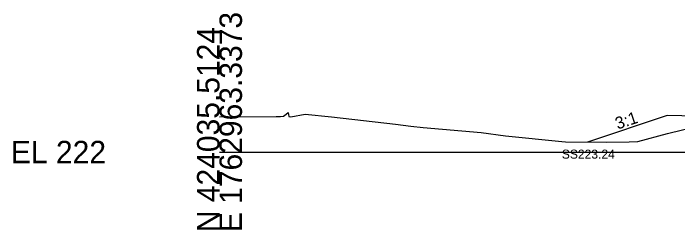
# Model space of a CAD drawing. Extents: x -26 to 3203, y -11010 to 4024.
# Drawn here: x 974.3 to 1057.1, y 2490.3 to 2517.3 of the extents above; entities that cross this region are included whole.
import ezdxf

# ---------------------------------------------------------------- set-up
doc = ezdxf.new("R2010")
doc.units = 0
for name, color, linetype in [('Default', 7, 'Continuous'), ('Exist Cross Section Cell', 7, 'Continuous'), ('Exist XS Ground Line', 7, 'Continuous'), ('Prop CMT Slope Grass', 7, 'Continuous'), ('Prop XS Side Slope Text', 7, 'Continuous'), ('Prop XS SS Elevation Text', 7, 'Continuous'), ('Scratch_Level_0', 7, 'Continuous')]:
    doc.layers.add(name, color=color, linetype=linetype)

msp = doc.modelspace()

# ---------------------------------------------------------------- linework, layer by layer
at = {"layer": 'Exist Cross Section Cell'}
msp.add_line((1000, 2500), (1100, 2500), dxfattribs=at)
at = {"layer": 'Exist XS Ground Line'}
msp.add_lwpolyline([(1000, 2504.389), (1007.08, 2504.418), (1007.594, 2504.451), (1007.99, 2504.472), (1008.323, 2504.748), (1008.555, 2504.937), (1008.627, 2504.42), (1008.872, 2504.393), (1010.657, 2504.708), (1013.948, 2504.409), (1021.941, 2503.477), (1023.843, 2503.237), (1025.368, 2503.068), (1032.618, 2502.434), (1035.629, 2502.036), (1042.648, 2501.314), (1043.113, 2501.272), (1048.277, 2501.216), (1051.021, 2501.266), (1052.076, 2501.328), (1052.142, 2501.309), (1055.83, 2502.321), (1061.445, 2503.686)], dxfattribs=at)
msp.add_lwpolyline([(1000, 2504.389), (1007.08, 2504.418), (1007.594, 2504.451), (1007.99, 2504.472), (1008.323, 2504.748), (1008.555, 2504.937), (1008.627, 2504.42), (1008.872, 2504.393), (1010.657, 2504.708), (1013.948, 2504.409), (1021.941, 2503.477), (1023.843, 2503.237), (1025.368, 2503.068), (1032.618, 2502.434), (1035.629, 2502.036), (1042.648, 2501.314), (1043.113, 2501.272), (1048.277, 2501.216), (1051.021, 2501.266), (1052.076, 2501.328), (1052.142, 2501.309), (1055.83, 2502.321), (1061.445, 2503.686)], dxfattribs=at)
msp.add_lwpolyline([(1000, 2504.389), (1007.08, 2504.418), (1007.594, 2504.451), (1007.99, 2504.472), (1008.323, 2504.748), (1008.555, 2504.937), (1008.627, 2504.42), (1008.872, 2504.393), (1010.657, 2504.708), (1013.948, 2504.409), (1021.941, 2503.477), (1023.843, 2503.237), (1025.368, 2503.068), (1032.618, 2502.434), (1035.629, 2502.036), (1042.648, 2501.314), (1043.113, 2501.272), (1048.277, 2501.216), (1051.021, 2501.266), (1052.076, 2501.328), (1052.142, 2501.309), (1055.83, 2502.321), (1061.445, 2503.686)], dxfattribs=at)
msp.add_lwpolyline([(1000, 2504.389), (1007.08, 2504.418), (1007.594, 2504.451), (1007.99, 2504.472), (1008.323, 2504.748), (1008.555, 2504.937), (1008.627, 2504.42), (1008.872, 2504.393), (1010.657, 2504.708), (1013.948, 2504.409), (1021.941, 2503.477), (1023.843, 2503.237), (1025.368, 2503.068), (1032.618, 2502.434), (1035.629, 2502.036), (1042.648, 2501.314), (1043.113, 2501.272), (1048.277, 2501.216), (1051.021, 2501.266), (1052.076, 2501.328), (1052.142, 2501.309), (1055.83, 2502.321), (1061.445, 2503.686)], dxfattribs=at)
msp.add_lwpolyline([(1000, 2504.389), (1007.08, 2504.418), (1007.594, 2504.451), (1007.99, 2504.472), (1008.323, 2504.748), (1008.555, 2504.937), (1008.627, 2504.42), (1008.872, 2504.393), (1010.657, 2504.708), (1013.948, 2504.409), (1021.941, 2503.477), (1023.843, 2503.237), (1025.368, 2503.068), (1032.618, 2502.434), (1035.629, 2502.036), (1042.648, 2501.314), (1043.113, 2501.272), (1048.277, 2501.216), (1051.021, 2501.266), (1052.076, 2501.328), (1052.142, 2501.309), (1055.83, 2502.321), (1061.445, 2503.686)], dxfattribs=at)
at = {"layer": 'Prop CMT Slope Grass'}
msp.add_lwpolyline([(1061.279, 2504.438), (1055.779, 2504.548), (1045.863, 2501.242)], dxfattribs=at)

# ---------------------------------------------------------------- texts
at = {"layer": 'Default'}
msp.add_text('-', height=0.0001, dxfattribs=at).set_placement((1000, 2500))
at = {"layer": 'Exist Cross Section Cell'}
for s, p in [('E 1762963.3373', (1002.8, 2490)), ('N 424035.5124', (1000, 2490))]:
    msp.add_text(s, height=2.8, rotation=90, dxfattribs=at).set_placement(p)
msp.add_text('EL 222', height=2.8, dxfattribs=at).set_placement((974, 2498.6))
at = {"layer": 'Prop XS Side Slope Text'}
msp.add_text('3:1', height=1.5, rotation=18.43493, dxfattribs=at).set_placement((1049.598, 2502.804))
at = {"layer": 'Prop XS SS Elevation Text'}
msp.add_text('SS223.24', height=1.125, dxfattribs=at).set_placement((1042.649, 2499.18))
at = {"layer": 'Scratch_Level_0'}
for s, p in [('LT_CSLP_Pnt', (1055.681, 2504.538)), ('Exterior Boundary', (1045.705, 2501.232)), ('LT_Slope_Fill', (1045.769, 2501.232))]:
    msp.add_text(s, height=0.02, dxfattribs=at).set_placement(p)

doc.saveas('drawing.dxf')
